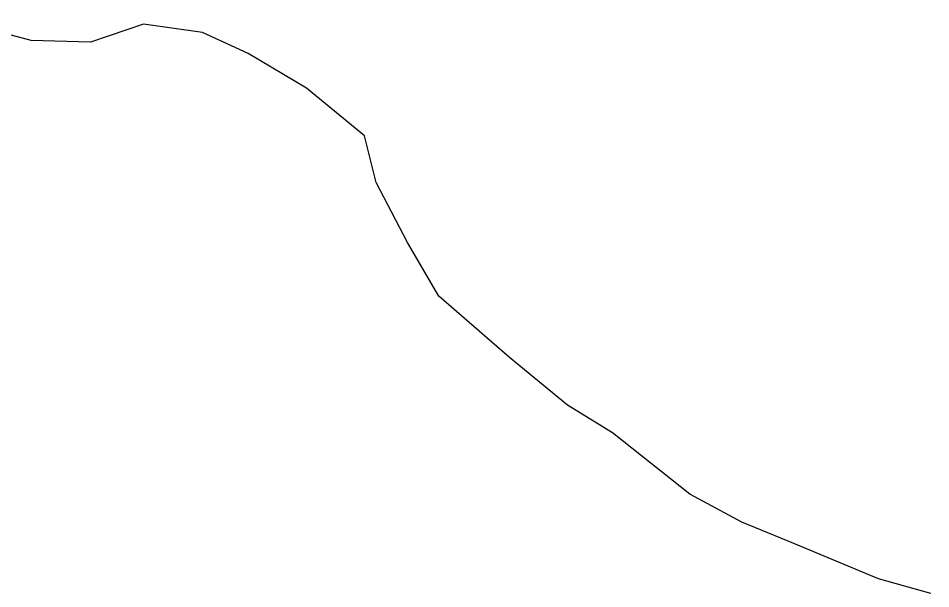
# Model space of a CAD drawing. Extents: x 0 to 34, y -2.3 to 22.
# Drawn here: x 2.6484 to 2.7011, y 15.4922 to 15.5252 of the extents above; entities that cross this region are included whole.
import ezdxf

# ---------------------------------------------------------------- set-up
doc = ezdxf.new("R2010")
doc.units = 0
doc.layers.add('GM_X_Minor_River', color=7, linetype='Continuous')

msp = doc.modelspace()

# ---------------------------------------------------------------- linework, layer by layer
at = {"layer": 'GM_X_Minor_River'}
for p, q in [((2.649185, 15.523902), (2.644281, 15.52519)), ((2.655675, 15.524851), (2.652603, 15.523804)), ((2.65908, 15.524368), (2.655675, 15.524851)), ((2.661707, 15.52315), (2.65908, 15.524368)), ((2.652603, 15.523804), (2.649185, 15.523902)), ((2.665071, 15.52115), (2.661707, 15.52315)), ((2.668412, 15.518393), (2.665071, 15.52115)), ((2.669094, 15.515713), (2.668412, 15.518393)), ((2.670897, 15.512239), (2.669094, 15.515713)), ((2.672707, 15.509145), (2.670897, 15.512239)), ((2.676787, 15.505603), (2.672707, 15.509145)), ((2.680128, 15.502845), (2.676787, 15.505603)), ((2.682741, 15.501247), (2.680128, 15.502845)), ((2.687202, 15.497696), (2.682741, 15.501247)), ((2.690196, 15.496086), (2.687202, 15.497696)), ((2.693202, 15.494857), (2.690196, 15.496086)), ((2.698084, 15.492811), (2.693202, 15.494857)), ((2.701099, 15.491961), (2.698084, 15.492811))]:
    msp.add_line(p, q, dxfattribs=at)

doc.saveas('drawing.dxf')
